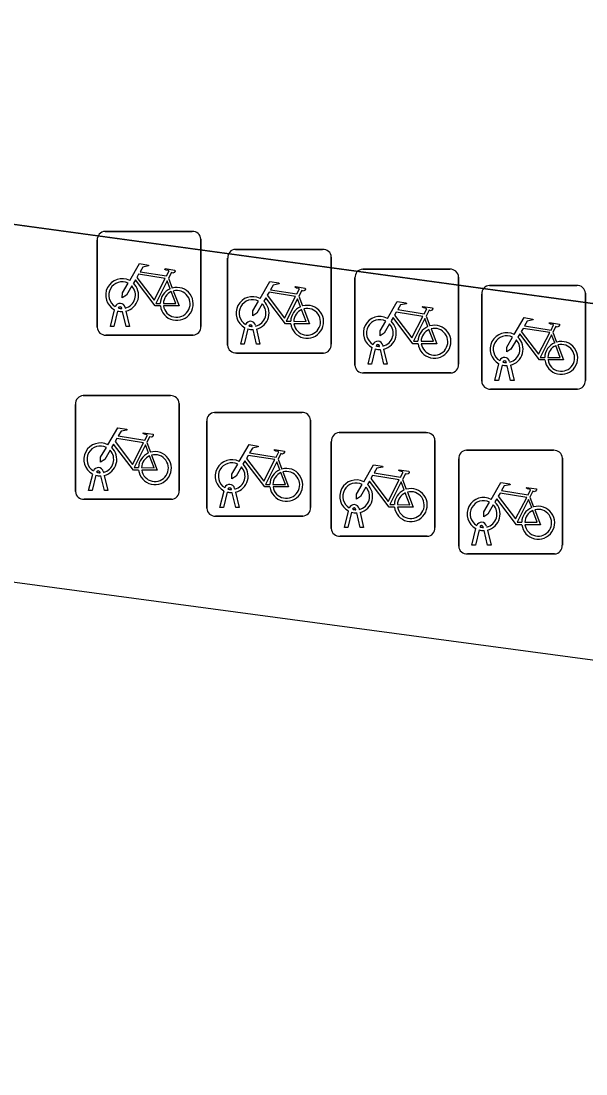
# Model space of a CAD drawing. Extents: x 155887 to 156869, y 383880 to 384678.
# Drawn here: x 156249.56 to 156255.01, y 383950.57 to 383960.73 of the extents above; entities that cross this region are included whole.
import ezdxf

# ---------------------------------------------------------------- set-up
doc = ezdxf.new("R2010")
doc.units = 0
for name, color, linetype in [('IMGEO_Fietsenrek', 7, 'Continuous'), ('IMGEO_Fietspad_gesloten', 7, 'Continuous'), ('IMGEO_Voetpad_gesloten', 7, 'Continuous')]:
    doc.layers.add(name, color=color, linetype=linetype)

msp = doc.modelspace()

# ---------------------------------------------------------------- linework, layer by layer
at = {"layer": 'IMGEO_Fietsenrek'}
for p, q in [((156250.367, 383958.701), (156251.208, 383958.701)), ((156251.208, 383958.701), (156250.367, 383958.701)), ((156251.292, 383958.626), (156251.292, 383957.785)), ((156251.292, 383957.785), (156251.292, 383958.626)), ((156250.292, 383957.776), (156250.292, 383958.617)), ((156250.292, 383958.617), (156250.292, 383957.776)), ((156251.625, 383958.528), (156252.466, 383958.528)), ((156252.466, 383958.528), (156251.625, 383958.528)), ((156251.55, 383957.603), (156251.55, 383958.444)), ((156251.55, 383958.444), (156251.55, 383957.603)), ((156252.55, 383958.453), (156252.55, 383957.612)), ((156252.55, 383957.612), (156252.55, 383958.453)), ((156252.853, 383958.336), (156253.694, 383958.336)), ((156253.694, 383958.336), (156252.853, 383958.336)), ((156250.979, 383958.25), (156251.015, 383958.155)), ((156252.778, 383957.411), (156252.778, 383958.252)), ((156252.778, 383958.252), (156252.778, 383957.411)), ((156253.778, 383958.261), (156253.778, 383957.42)), ((156253.778, 383957.42), (156253.778, 383958.261)), ((156254.076, 383958.18), (156254.917, 383958.18)), ((156254.917, 383958.18), (156254.076, 383958.18)), ((156252.237, 383958.077), (156252.273, 383957.982)), ((156254.001, 383957.255), (156254.001, 383958.096)), ((156254.001, 383958.096), (156254.001, 383957.255)), ((156255.001, 383958.105), (156255.001, 383957.264)), ((156255.001, 383957.264), (156255.001, 383958.105)), ((156250.419, 383957.785), (156250.458, 383957.945)), ((156250.488, 383957.933), (156250.453, 383957.785)), ((156250.53, 383957.957), (156250.529, 383957.961)), ((156250.571, 383957.785), (156250.537, 383957.927)), ((156250.561, 383957.968), (156250.562, 383957.961)), ((156250.569, 383957.931), (156250.604, 383957.785)), ((156253.465, 383957.885), (156253.501, 383957.79)), ((156250.453, 383957.785), (156250.419, 383957.785)), ((156250.604, 383957.785), (156250.571, 383957.785)), ((156251.677, 383957.612), (156251.716, 383957.772)), ((156251.746, 383957.76), (156251.711, 383957.612)), ((156251.788, 383957.784), (156251.787, 383957.788)), ((156251.829, 383957.612), (156251.795, 383957.754)), ((156251.819, 383957.795), (156251.82, 383957.788)), ((156251.827, 383957.758), (156251.862, 383957.612)), ((156254.688, 383957.729), (156254.724, 383957.634)), ((156251.217, 383957.701), (156250.376, 383957.701)), ((156250.376, 383957.701), (156251.217, 383957.701)), ((156251.711, 383957.612), (156251.677, 383957.612)), ((156251.862, 383957.612), (156251.829, 383957.612)), ((156252.475, 383957.528), (156251.634, 383957.528)), ((156251.634, 383957.528), (156252.475, 383957.528)), ((156252.905, 383957.42), (156252.944, 383957.58)), ((156252.974, 383957.568), (156252.939, 383957.42)), ((156253.016, 383957.592), (156253.015, 383957.596)), ((156253.057, 383957.42), (156253.023, 383957.562)), ((156253.047, 383957.603), (156253.048, 383957.596)), ((156253.055, 383957.566), (156253.09, 383957.42)), ((156252.939, 383957.42), (156252.905, 383957.42)), ((156253.09, 383957.42), (156253.057, 383957.42)), ((156254.128, 383957.264), (156254.167, 383957.424)), ((156254.197, 383957.412), (156254.162, 383957.264)), ((156254.239, 383957.436), (156254.238, 383957.44)), ((156254.28, 383957.264), (156254.246, 383957.406)), ((156254.27, 383957.447), (156254.271, 383957.44)), ((156254.278, 383957.41), (156254.313, 383957.264)), ((156253.703, 383957.336), (156252.862, 383957.336)), ((156252.862, 383957.336), (156253.703, 383957.336)), ((156254.162, 383957.264), (156254.128, 383957.264)), ((156254.313, 383957.264), (156254.28, 383957.264)), ((156250.157, 383957.117), (156250.998, 383957.117)), ((156250.998, 383957.117), (156250.157, 383957.117)), ((156254.926, 383957.18), (156254.085, 383957.18)), ((156254.085, 383957.18), (156254.926, 383957.18)), ((156250.082, 383956.192), (156250.082, 383957.033)), ((156250.082, 383957.033), (156250.082, 383956.192)), ((156251.082, 383957.042), (156251.082, 383956.201)), ((156251.082, 383956.201), (156251.082, 383957.042)), ((156251.424, 383956.955), (156252.265, 383956.955)), ((156252.265, 383956.955), (156251.424, 383956.955)), ((156251.349, 383956.03), (156251.349, 383956.871)), ((156251.349, 383956.871), (156251.349, 383956.03)), ((156252.349, 383956.88), (156252.349, 383956.039)), ((156252.349, 383956.039), (156252.349, 383956.88)), ((156252.625, 383956.76), (156253.466, 383956.76)), ((156253.466, 383956.76), (156252.625, 383956.76)), ((156250.769, 383956.666), (156250.805, 383956.571)), ((156252.55, 383955.835), (156252.55, 383956.676)), ((156252.55, 383956.676), (156252.55, 383955.835)), ((156253.55, 383956.685), (156253.55, 383955.844)), ((156253.55, 383955.844), (156253.55, 383956.685)), ((156252.036, 383956.504), (156252.072, 383956.409)), ((156253.779, 383955.665), (156253.779, 383956.506)), ((156253.779, 383956.506), (156253.779, 383955.665)), ((156253.854, 383956.59), (156254.695, 383956.59)), ((156254.695, 383956.59), (156253.854, 383956.59)), ((156254.779, 383956.515), (156254.779, 383955.674)), ((156254.779, 383955.674), (156254.779, 383956.515)), ((156250.209, 383956.201), (156250.248, 383956.361)), ((156250.278, 383956.349), (156250.243, 383956.201)), ((156250.32, 383956.373), (156250.319, 383956.377)), ((156250.361, 383956.201), (156250.327, 383956.343)), ((156250.351, 383956.384), (156250.352, 383956.377)), ((156250.359, 383956.347), (156250.394, 383956.201)), ((156253.237, 383956.309), (156253.273, 383956.214)), ((156250.243, 383956.201), (156250.209, 383956.201)), ((156250.394, 383956.201), (156250.361, 383956.201)), ((156251.476, 383956.039), (156251.515, 383956.199)), ((156251.545, 383956.187), (156251.51, 383956.039)), ((156251.587, 383956.211), (156251.586, 383956.215)), ((156251.618, 383956.222), (156251.619, 383956.215)), ((156251.626, 383956.185), (156251.661, 383956.039)), ((156251.007, 383956.117), (156250.166, 383956.117)), ((156250.166, 383956.117), (156251.007, 383956.117)), ((156251.628, 383956.039), (156251.594, 383956.181)), ((156254.466, 383956.139), (156254.502, 383956.044)), ((156251.51, 383956.039), (156251.476, 383956.039)), ((156251.661, 383956.039), (156251.628, 383956.039)), ((156252.677, 383955.844), (156252.716, 383956.004)), ((156252.746, 383955.992), (156252.711, 383955.844)), ((156252.788, 383956.016), (156252.787, 383956.02)), ((156252.829, 383955.844), (156252.795, 383955.986)), ((156252.819, 383956.027), (156252.82, 383956.02)), ((156252.827, 383955.99), (156252.862, 383955.844)), ((156252.274, 383955.955), (156251.433, 383955.955)), ((156251.433, 383955.955), (156252.274, 383955.955)), ((156252.711, 383955.844), (156252.677, 383955.844)), ((156252.862, 383955.844), (156252.829, 383955.844)), ((156253.906, 383955.674), (156253.945, 383955.834)), ((156253.975, 383955.822), (156253.94, 383955.674)), ((156254.017, 383955.846), (156254.016, 383955.85)), ((156254.058, 383955.674), (156254.024, 383955.816)), ((156254.048, 383955.857), (156254.049, 383955.85)), ((156254.056, 383955.82), (156254.091, 383955.674)), ((156253.475, 383955.76), (156252.634, 383955.76)), ((156252.634, 383955.76), (156253.475, 383955.76)), ((156254.704, 383955.59), (156253.863, 383955.59)), ((156253.863, 383955.59), (156254.704, 383955.59)), ((156253.94, 383955.674), (156253.906, 383955.674)), ((156254.091, 383955.674), (156254.058, 383955.674))]:
    msp.add_line(p, q, dxfattribs=at)
for points in [[(156250.605, 383958.227), (156250.7, 383958.391), (156250.786, 383958.377), (156250.788, 383958.368), (156250.732, 383958.357), (156250.705, 383958.312), (156250.961, 383958.271)], [(156250.961, 383958.271), (156250.986, 383958.32), (156250.98, 383958.324), (156250.957, 383958.328), (156250.945, 383958.335), (156250.944, 383958.338), (156250.946, 383958.343), (156251.041, 383958.328), (156251.043, 383958.318), (156251.033, 383958.305), (156251.021, 383958.299), (156251.007, 383958.305), (156250.979, 383958.25)], [(156250.901, 383957.983), (156250.851, 383957.983), (156250.66, 383958.234), (156250.641, 383958.202)], [(156250.948, 383958.246), (156250.691, 383958.287), (156250.674, 383958.258), (156250.841, 383958.038), (156250.948, 383958.246)], [(156250.996, 383958.148), (156250.966, 383958.225), (156250.857, 383958.007), (156250.9, 383958.007)], [(156251.863, 383958.054), (156251.958, 383958.218), (156252.044, 383958.204), (156252.046, 383958.195), (156251.99, 383958.184), (156251.963, 383958.139), (156252.219, 383958.098)], [(156250.626, 383958.175), (156250.574, 383958.085), (156250.534, 383958.06), (156250.535, 383958.107), (156250.59, 383958.201)], [(156250.93, 383958.007), (156251.05, 383958.006), (156251.006, 383958.12)], [(156251.026, 383958.127), (156251.081, 383957.982), (156250.931, 383957.982)], [(156252.219, 383958.098), (156252.244, 383958.147), (156252.238, 383958.151), (156252.215, 383958.155), (156252.203, 383958.162), (156252.202, 383958.165), (156252.204, 383958.17), (156252.299, 383958.155), (156252.301, 383958.145), (156252.291, 383958.132), (156252.279, 383958.126), (156252.265, 383958.132), (156252.237, 383958.077)], [(156251.884, 383958.002), (156251.832, 383957.912), (156251.792, 383957.887), (156251.793, 383957.934), (156251.848, 383958.028)], [(156252.159, 383957.81), (156252.109, 383957.81), (156251.918, 383958.061), (156251.899, 383958.029)], [(156252.206, 383958.073), (156251.949, 383958.114), (156251.932, 383958.085), (156252.099, 383957.865), (156252.206, 383958.073)], [(156252.254, 383957.975), (156252.224, 383958.052), (156252.115, 383957.834), (156252.158, 383957.834)], [(156253.091, 383957.862), (156253.186, 383958.026), (156253.272, 383958.012), (156253.274, 383958.003), (156253.218, 383957.992), (156253.191, 383957.947), (156253.447, 383957.906)], [(156252.188, 383957.834), (156252.308, 383957.833), (156252.264, 383957.947)], [(156252.284, 383957.954), (156252.339, 383957.809), (156252.189, 383957.809)], [(156253.434, 383957.881), (156253.177, 383957.922), (156253.16, 383957.893), (156253.327, 383957.673), (156253.434, 383957.881)], [(156253.447, 383957.906), (156253.472, 383957.955), (156253.466, 383957.959), (156253.443, 383957.963), (156253.431, 383957.97), (156253.43, 383957.973), (156253.432, 383957.978), (156253.527, 383957.963), (156253.529, 383957.953), (156253.519, 383957.94), (156253.507, 383957.934), (156253.493, 383957.94), (156253.465, 383957.885)], [(156253.112, 383957.81), (156253.06, 383957.72), (156253.02, 383957.695), (156253.021, 383957.742), (156253.076, 383957.836)], [(156253.387, 383957.618), (156253.337, 383957.618), (156253.146, 383957.869), (156253.127, 383957.837)], [(156253.482, 383957.783), (156253.452, 383957.86), (156253.343, 383957.642), (156253.386, 383957.642)], [(156254.314, 383957.706), (156254.409, 383957.87), (156254.495, 383957.856), (156254.497, 383957.847), (156254.441, 383957.836), (156254.414, 383957.791), (156254.67, 383957.75)], [(156254.67, 383957.75), (156254.695, 383957.799), (156254.689, 383957.803), (156254.666, 383957.807), (156254.654, 383957.814), (156254.653, 383957.817), (156254.655, 383957.822), (156254.75, 383957.807), (156254.752, 383957.797), (156254.742, 383957.784), (156254.73, 383957.778), (156254.716, 383957.784), (156254.688, 383957.729)], [(156253.416, 383957.642), (156253.536, 383957.641), (156253.492, 383957.755)], [(156253.512, 383957.762), (156253.567, 383957.617), (156253.417, 383957.617)], [(156254.61, 383957.462), (156254.56, 383957.462), (156254.369, 383957.713), (156254.35, 383957.681)], [(156254.657, 383957.725), (156254.4, 383957.766), (156254.383, 383957.737), (156254.55, 383957.517), (156254.657, 383957.725)], [(156254.335, 383957.654), (156254.283, 383957.564), (156254.243, 383957.539), (156254.244, 383957.586), (156254.299, 383957.68)], [(156254.705, 383957.627), (156254.675, 383957.704), (156254.566, 383957.486), (156254.609, 383957.486)], [(156254.639, 383957.486), (156254.759, 383957.485), (156254.715, 383957.599)], [(156254.735, 383957.606), (156254.79, 383957.461), (156254.64, 383957.461)], [(156250.395, 383956.643), (156250.49, 383956.807), (156250.576, 383956.793), (156250.578, 383956.784), (156250.522, 383956.773), (156250.495, 383956.728), (156250.751, 383956.687)], [(156250.738, 383956.662), (156250.481, 383956.703), (156250.464, 383956.674), (156250.631, 383956.454), (156250.738, 383956.662)], [(156250.751, 383956.687), (156250.776, 383956.736), (156250.77, 383956.74), (156250.747, 383956.744), (156250.735, 383956.751), (156250.734, 383956.754), (156250.736, 383956.759), (156250.831, 383956.744), (156250.833, 383956.734), (156250.823, 383956.721), (156250.811, 383956.715), (156250.797, 383956.721), (156250.769, 383956.666)], [(156250.416, 383956.591), (156250.364, 383956.501), (156250.324, 383956.476), (156250.325, 383956.523), (156250.38, 383956.617)], [(156250.691, 383956.399), (156250.641, 383956.399), (156250.45, 383956.65), (156250.431, 383956.618)], [(156250.786, 383956.564), (156250.756, 383956.641), (156250.647, 383956.423), (156250.69, 383956.423)], [(156251.662, 383956.481), (156251.757, 383956.645), (156251.843, 383956.631), (156251.845, 383956.622), (156251.789, 383956.611), (156251.762, 383956.566), (156252.018, 383956.525)], [(156252.018, 383956.525), (156252.043, 383956.574), (156252.037, 383956.578), (156252.014, 383956.582), (156252.002, 383956.589), (156252.001, 383956.592), (156252.003, 383956.597), (156252.098, 383956.582), (156252.1, 383956.572), (156252.09, 383956.559), (156252.078, 383956.553), (156252.064, 383956.559), (156252.036, 383956.504)], [(156250.72, 383956.423), (156250.84, 383956.422), (156250.796, 383956.536)], [(156250.816, 383956.543), (156250.871, 383956.398), (156250.721, 383956.398)], [(156252.005, 383956.5), (156251.748, 383956.541), (156251.731, 383956.512), (156251.898, 383956.292), (156252.005, 383956.5)], [(156251.683, 383956.429), (156251.631, 383956.339), (156251.591, 383956.314), (156251.592, 383956.361), (156251.647, 383956.455)], [(156251.958, 383956.237), (156251.908, 383956.237), (156251.717, 383956.488), (156251.698, 383956.456)], [(156252.053, 383956.402), (156252.023, 383956.479), (156251.914, 383956.261), (156251.957, 383956.261)], [(156252.863, 383956.286), (156252.958, 383956.45), (156253.044, 383956.436), (156253.046, 383956.427), (156252.99, 383956.416), (156252.963, 383956.371), (156253.219, 383956.33)], [(156253.219, 383956.33), (156253.244, 383956.379), (156253.238, 383956.383), (156253.215, 383956.387), (156253.203, 383956.394), (156253.202, 383956.397), (156253.204, 383956.402), (156253.299, 383956.387), (156253.301, 383956.377), (156253.291, 383956.364), (156253.279, 383956.358), (156253.265, 383956.364), (156253.237, 383956.309)], [(156251.987, 383956.261), (156252.107, 383956.26), (156252.063, 383956.374)], [(156252.083, 383956.381), (156252.138, 383956.236), (156251.988, 383956.236)], [(156253.159, 383956.042), (156253.109, 383956.042), (156252.918, 383956.293), (156252.899, 383956.261)], [(156253.206, 383956.305), (156252.949, 383956.346), (156252.932, 383956.317), (156253.099, 383956.097), (156253.206, 383956.305)], [(156252.884, 383956.234), (156252.832, 383956.144), (156252.792, 383956.119), (156252.793, 383956.166), (156252.848, 383956.26)], [(156253.254, 383956.207), (156253.224, 383956.284), (156253.115, 383956.066), (156253.158, 383956.066)], [(156253.284, 383956.186), (156253.339, 383956.041), (156253.189, 383956.041)], [(156254.092, 383956.116), (156254.187, 383956.28), (156254.273, 383956.266), (156254.275, 383956.257), (156254.219, 383956.246), (156254.192, 383956.201), (156254.448, 383956.16)], [(156254.448, 383956.16), (156254.473, 383956.209), (156254.467, 383956.213), (156254.444, 383956.217), (156254.432, 383956.224), (156254.431, 383956.227), (156254.433, 383956.232), (156254.528, 383956.217), (156254.53, 383956.207), (156254.52, 383956.194), (156254.508, 383956.188), (156254.494, 383956.194), (156254.466, 383956.139)], [(156253.188, 383956.066), (156253.308, 383956.065), (156253.264, 383956.179)], [(156254.113, 383956.064), (156254.061, 383955.974), (156254.021, 383955.949), (156254.022, 383955.996), (156254.077, 383956.09)], [(156254.388, 383955.872), (156254.338, 383955.872), (156254.147, 383956.123), (156254.128, 383956.091)], [(156254.435, 383956.135), (156254.178, 383956.176), (156254.161, 383956.147), (156254.328, 383955.927), (156254.435, 383956.135)], [(156254.483, 383956.037), (156254.453, 383956.114), (156254.344, 383955.896), (156254.387, 383955.896)], [(156254.417, 383955.896), (156254.537, 383955.895), (156254.493, 383956.009)], [(156254.513, 383956.016), (156254.568, 383955.871), (156254.418, 383955.871)]]:
    msp.add_lwpolyline(points, dxfattribs=at)
for centre, radius, start, end in [((156250.37, 383958.623), 0.0779, 92.4484, 184.2845), ((156250.37, 383958.623), 0.0779, 92.4484, 184.2845), ((156251.214, 383958.623), 0.0779, 2.4484, 94.2845), ((156251.214, 383958.623), 0.0779, 2.4484, 94.2845), ((156251.628, 383958.45), 0.0779, 92.4484, 184.2845), ((156251.628, 383958.45), 0.0779, 92.4484, 184.2845), ((156252.472, 383958.45), 0.0779, 2.4484, 94.2845), ((156252.472, 383958.45), 0.0779, 2.4484, 94.2845), ((156252.856, 383958.258), 0.0779, 92.4484, 184.2845), ((156252.856, 383958.258), 0.0779, 92.4484, 184.2845), ((156253.7, 383958.258), 0.0779, 2.4484, 94.2845), ((156253.7, 383958.258), 0.0779, 2.4484, 94.2845), ((156250.532, 383958.086), 0.159, 62.6766, 242.1369), ((156250.532, 383958.086), 0.129, 63.3192, 238.903), ((156250.532, 383958.086), 0.129, 283.6043, 43.4302), ((156250.532, 383958.086), 0.159, 283.5766, 46.6042), ((156251.059, 383958.002), 0.159, 113.3408, 178.3217), ((156251.059, 383958.002), 0.159, 187.0065, 105.7708), ((156251.059, 383958.002), 0.129, 113.923, 177.9556), ((156251.059, 383958.002), 0.129, 188.6715, 104.5883), ((156254.079, 383958.102), 0.0779, 92.4484, 184.2845), ((156254.079, 383958.102), 0.0779, 92.4484, 184.2845), ((156254.923, 383958.102), 0.0779, 2.4484, 94.2845), ((156254.923, 383958.102), 0.0779, 2.4484, 94.2845), ((156251.79, 383957.913), 0.159, 62.6766, 242.1369), ((156251.79, 383957.913), 0.129, 63.3192, 238.903), ((156251.79, 383957.913), 0.159, 283.5766, 46.6042), ((156250.512, 383957.957), 0.0499, 12.8025, 158.6934), ((156250.532, 383958.086), 0.159, 253.9967, 271.7867), ((156250.512, 383957.957), 0.0174, 12.8025, 163.4502), ((156250.532, 383958.086), 0.129, 253.415, 269.0204), ((156251.79, 383957.913), 0.129, 283.6043, 43.4302), ((156252.317, 383957.829), 0.159, 113.3408, 178.3217), ((156252.317, 383957.829), 0.159, 187.0065, 105.7708), ((156252.317, 383957.829), 0.129, 113.923, 177.9556), ((156252.317, 383957.829), 0.129, 188.6715, 104.5883), ((156251.77, 383957.784), 0.0499, 12.8025, 158.6934), ((156253.018, 383957.721), 0.159, 62.6766, 242.1369), ((156253.018, 383957.721), 0.129, 63.3192, 238.903), ((156253.018, 383957.721), 0.129, 283.6043, 43.4302), ((156253.018, 383957.721), 0.159, 283.5766, 46.6042), ((156250.37, 383957.779), 0.0779, 182.4484, 274.2845), ((156250.37, 383957.779), 0.0779, 182.4484, 274.2845), ((156251.214, 383957.779), 0.0779, 272.4484, 4.2845), ((156251.214, 383957.779), 0.0779, 272.4484, 4.2845), ((156251.79, 383957.913), 0.159, 253.9967, 271.7867), ((156251.77, 383957.784), 0.0174, 12.8025, 163.4502), ((156251.79, 383957.913), 0.129, 253.415, 269.0204), ((156253.545, 383957.637), 0.159, 113.3408, 178.3217), ((156253.545, 383957.637), 0.159, 187.0065, 105.7708), ((156253.545, 383957.637), 0.129, 113.923, 177.9556), ((156253.545, 383957.637), 0.129, 188.6715, 104.5883), ((156254.241, 383957.565), 0.159, 62.6766, 242.1369), ((156252.472, 383957.606), 0.0779, 272.4484, 4.2845), ((156252.472, 383957.606), 0.0779, 272.4484, 4.2845), ((156252.998, 383957.592), 0.0499, 12.8025, 158.6934), ((156252.998, 383957.592), 0.0174, 12.8025, 163.4502), ((156254.241, 383957.565), 0.129, 63.3192, 238.903), ((156254.241, 383957.565), 0.129, 283.6043, 43.4302), ((156254.241, 383957.565), 0.159, 283.5766, 46.6042), ((156254.768, 383957.481), 0.159, 113.3408, 178.3217), ((156254.768, 383957.481), 0.159, 187.0065, 105.7708), ((156254.768, 383957.481), 0.129, 188.6715, 104.5883), ((156251.628, 383957.606), 0.0779, 182.4484, 274.2845), ((156251.628, 383957.606), 0.0779, 182.4484, 274.2845), ((156253.018, 383957.721), 0.159, 253.9967, 271.7867), ((156253.018, 383957.721), 0.129, 253.415, 269.0204), ((156254.768, 383957.481), 0.129, 113.923, 177.9556), ((156252.856, 383957.414), 0.0779, 182.4484, 274.2845), ((156252.856, 383957.414), 0.0779, 182.4484, 274.2845), ((156253.7, 383957.414), 0.0779, 272.4484, 4.2845), ((156253.7, 383957.414), 0.0779, 272.4484, 4.2845), ((156254.221, 383957.436), 0.0499, 12.8025, 158.6934), ((156254.241, 383957.565), 0.159, 253.9967, 271.7867), ((156254.221, 383957.436), 0.0174, 12.8025, 163.4502), ((156254.241, 383957.565), 0.129, 253.415, 269.0204), ((156254.079, 383957.258), 0.0779, 182.4484, 274.2845), ((156254.079, 383957.258), 0.0779, 182.4484, 274.2845), ((156254.923, 383957.258), 0.0779, 272.4484, 4.2845), ((156254.923, 383957.258), 0.0779, 272.4484, 4.2845), ((156250.16, 383957.039), 0.0779, 92.4484, 184.2845), ((156250.16, 383957.039), 0.0779, 92.4484, 184.2845), ((156251.004, 383957.039), 0.0779, 2.4484, 94.2845), ((156251.004, 383957.039), 0.0779, 2.4484, 94.2845), ((156251.427, 383956.877), 0.0779, 92.4484, 184.2845), ((156251.427, 383956.877), 0.0779, 92.4484, 184.2845), ((156252.271, 383956.877), 0.0779, 2.4484, 94.2845), ((156252.271, 383956.877), 0.0779, 2.4484, 94.2845), ((156252.628, 383956.682), 0.0779, 92.4484, 184.2845), ((156252.628, 383956.682), 0.0779, 92.4484, 184.2845), ((156253.472, 383956.682), 0.0779, 2.4484, 94.2845), ((156253.472, 383956.682), 0.0779, 2.4484, 94.2845), ((156250.322, 383956.502), 0.159, 62.6766, 242.1369), ((156250.322, 383956.502), 0.129, 63.3192, 238.903), ((156250.322, 383956.502), 0.159, 283.5766, 46.6042), ((156250.322, 383956.502), 0.129, 283.6043, 43.4302), ((156250.849, 383956.418), 0.159, 113.3408, 178.3217), ((156250.849, 383956.418), 0.159, 187.0065, 105.7708), ((156250.849, 383956.418), 0.129, 113.923, 177.9556), ((156250.849, 383956.418), 0.129, 188.6715, 104.5883), ((156251.589, 383956.34), 0.159, 62.6766, 242.1369), ((156253.857, 383956.512), 0.0779, 92.4484, 184.2845), ((156253.857, 383956.512), 0.0779, 92.4484, 184.2845), ((156254.701, 383956.512), 0.0779, 2.4484, 94.2845), ((156254.701, 383956.512), 0.0779, 2.4484, 94.2845), ((156250.302, 383956.373), 0.0499, 12.8025, 158.6934), ((156250.302, 383956.373), 0.0174, 12.8025, 163.4502), ((156251.589, 383956.34), 0.129, 63.3192, 238.903), ((156251.589, 383956.34), 0.129, 283.6043, 43.4302), ((156251.589, 383956.34), 0.159, 283.5766, 46.6042), ((156252.116, 383956.256), 0.159, 113.3408, 178.3217), ((156252.116, 383956.256), 0.159, 187.0065, 105.7708), ((156250.322, 383956.502), 0.159, 253.9967, 271.7867), ((156250.322, 383956.502), 0.129, 253.415, 269.0204), ((156252.116, 383956.256), 0.129, 113.923, 177.9556), ((156252.116, 383956.256), 0.129, 188.6715, 104.5883), ((156252.79, 383956.145), 0.159, 62.6766, 242.1369), ((156250.16, 383956.195), 0.0779, 182.4484, 274.2845), ((156250.16, 383956.195), 0.0779, 182.4484, 274.2845), ((156251.004, 383956.195), 0.0779, 272.4484, 4.2845), ((156251.004, 383956.195), 0.0779, 272.4484, 4.2845), ((156251.569, 383956.211), 0.0499, 12.8025, 158.6934), ((156251.589, 383956.34), 0.159, 253.9967, 271.7867), ((156251.569, 383956.211), 0.0174, 12.8025, 163.4502), ((156251.589, 383956.34), 0.129, 253.415, 269.0204), ((156252.79, 383956.145), 0.129, 63.3192, 238.903), ((156252.79, 383956.145), 0.129, 283.6043, 43.4302), ((156252.79, 383956.145), 0.159, 283.5766, 46.6042), ((156253.317, 383956.061), 0.159, 113.3408, 178.3217), ((156253.317, 383956.061), 0.159, 187.0065, 105.7708), ((156253.317, 383956.061), 0.129, 188.6715, 104.5883), ((156253.317, 383956.061), 0.129, 113.923, 177.9556), ((156254.019, 383955.975), 0.159, 62.6766, 242.1369), ((156254.019, 383955.975), 0.129, 63.3192, 238.903), ((156254.019, 383955.975), 0.159, 283.5766, 46.6042), ((156251.427, 383956.033), 0.0779, 182.4484, 274.2845), ((156251.427, 383956.033), 0.0779, 182.4484, 274.2845), ((156252.271, 383956.033), 0.0779, 272.4484, 4.2845), ((156252.271, 383956.033), 0.0779, 272.4484, 4.2845), ((156252.77, 383956.016), 0.0499, 12.8025, 158.6934), ((156252.79, 383956.145), 0.159, 253.9967, 271.7867), ((156252.77, 383956.016), 0.0174, 12.8025, 163.4502), ((156252.79, 383956.145), 0.129, 253.415, 269.0204), ((156254.019, 383955.975), 0.129, 283.6043, 43.4302), ((156254.546, 383955.891), 0.159, 113.3408, 178.3217), ((156254.546, 383955.891), 0.159, 187.0065, 105.7708), ((156254.546, 383955.891), 0.129, 113.923, 177.9556), ((156254.546, 383955.891), 0.129, 188.6715, 104.5883), ((156253.999, 383955.846), 0.0499, 12.8025, 158.6934), ((156252.628, 383955.838), 0.0779, 182.4484, 274.2845), ((156252.628, 383955.838), 0.0779, 182.4484, 274.2845), ((156253.472, 383955.838), 0.0779, 272.4484, 4.2845), ((156253.472, 383955.838), 0.0779, 272.4484, 4.2845), ((156254.019, 383955.975), 0.159, 253.9967, 271.7867), ((156253.999, 383955.846), 0.0174, 12.8025, 163.4502), ((156254.019, 383955.975), 0.129, 253.415, 269.0204), ((156253.857, 383955.668), 0.0779, 182.4484, 274.2845), ((156253.857, 383955.668), 0.0779, 182.4484, 274.2845), ((156254.701, 383955.668), 0.0779, 272.4484, 4.2845), ((156254.701, 383955.668), 0.0779, 272.4484, 4.2845)]:
    msp.add_arc(centre, radius, start, end, dxfattribs=at)
at = {"layer": 'IMGEO_Fietspad_gesloten'}
msp.add_lwpolyline([(156208.117, 383964.255), (156238.656, 383960.244), (156256.907, 383957.756), (156311.179, 383950.607), (156329.476, 383948.136), (156355.045, 383944.825), (156357.102, 383944.544), (156364.388, 383943.547), (156367.408, 383943.039), (156372.94, 383942.397), (156374.358, 383942.182), (156379.678, 383941.442), (156381.623, 383941.174), (156388.717, 383940.177), (156392.486, 383943.386)], dxfattribs=at)
at = {"layer": 'IMGEO_Voetpad_gesloten'}
msp.add_lwpolyline([(156368.406, 383939.305), (156368.496, 383939.997), (156356.707, 383941.582), (156354.682, 383941.881), (156329.119, 383945.201), (156329.476, 383948.136), (156311.179, 383950.607), (156310.829, 383947.586), (156281.131, 383951.374), (156256.443, 383954.67), (156256.907, 383957.756), (156238.656, 383960.244), (156238.216, 383957.053), (156207.642, 383961.291), (156208.117, 383964.255), (156190.171, 383966.75), (156189.738, 383963.829), (156166.505, 383966.946), (156166.241, 383967.474), (156166.589, 383969.895), (156163.078, 383970.357), (156162.591, 383967.021)], close=True, dxfattribs=at)

doc.saveas('drawing.dxf')
